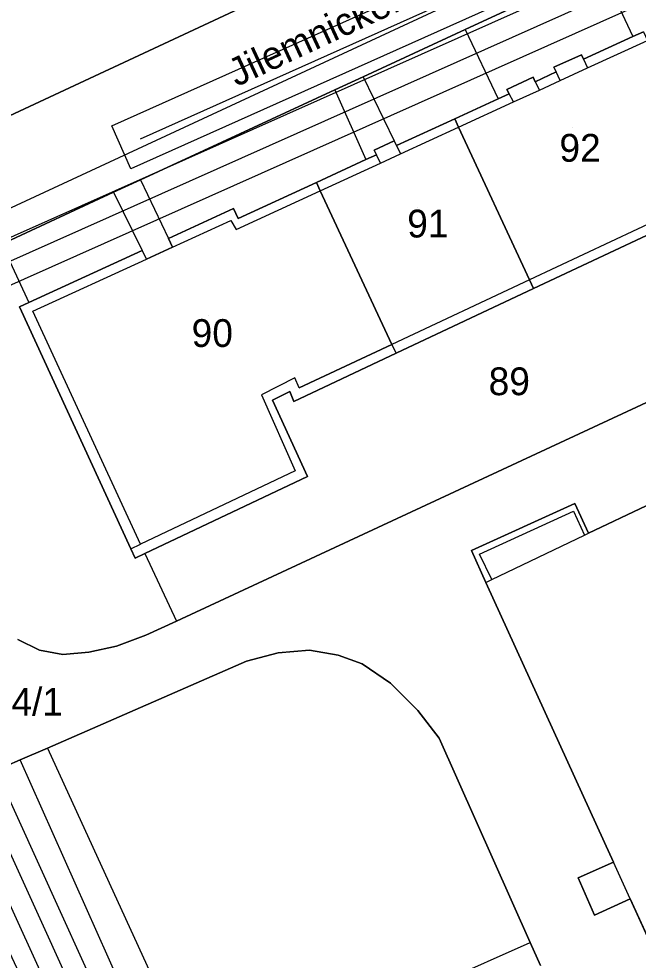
# Model space of a CAD drawing. Extents: x -264070 to -262271, y -1238894 to -1238141.
# Drawn here: x -263429.8 to -263385.2, y -1238718 to -1238650.2 of the extents above; entities that cross this region are included whole.
import ezdxf

# ---------------------------------------------------------------- set-up
doc = ezdxf.new("R2010")
doc.units = 0
for name, color, linetype in [('body_kn', 7, 'Continuous'), ('kladpar_druhypozemkov', 7, 'Continuous'), ('kladpar_hranice', 7, 'Continuous'), ('kladpar_parcelnecisla', 7, 'Continuous'), ('kladpar_plochy', 7, 'Continuous'), ('popisy', 7, 'Continuous'), ('tarchy_linie', 7, 'Continuous'), ('zappar_hrandruhpozemk', 7, 'Continuous')]:
    doc.layers.add(name, color=color, linetype=linetype)

msp = doc.modelspace()

# ---------------------------------------------------------------- linework, layer by layer
at = {"layer": 'body_kn'}
for p, q in [((-263397.65, -1238651), (-263397.65, -1238651)), ((-263397.65, -1238651), (-263397.65, -1238651)), ((-263385.58, -1238651.51), (-263385.58, -1238651.51)), ((-263389.29, -1238652.82), (-263389.29, -1238652.82)), ((-263389.14, -1238653.15), (-263389.14, -1238653.15)), ((-263389.14, -1238653.15), (-263389.14, -1238653.15)), ((-263391.27, -1238653.72), (-263391.27, -1238653.72)), ((-263391.11, -1238654.06), (-263391.11, -1238654.06)), ((-263391.11, -1238654.06), (-263391.11, -1238654.06)), ((-263388.85, -1238653.77), (-263388.85, -1238653.77)), ((-263388.85, -1238653.77), (-263388.85, -1238653.77)), ((-263404.99, -1238654.4), (-263404.99, -1238654.4)), ((-263404.99, -1238654.4), (-263404.99, -1238654.4)), ((-263392.77, -1238654.43), (-263392.77, -1238654.43)), ((-263392.61, -1238654.76), (-263392.61, -1238654.76)), ((-263392.61, -1238654.76), (-263392.61, -1238654.76)), ((-263390.82, -1238654.68), (-263390.82, -1238654.68)), ((-263390.82, -1238654.68), (-263390.82, -1238654.68)), ((-263407.03, -1238655.34), (-263407.03, -1238655.34)), ((-263407.03, -1238655.34), (-263407.03, -1238655.34)), ((-263394.66, -1238655.32), (-263394.66, -1238655.32)), ((-263394.5, -1238655.63), (-263394.5, -1238655.63)), ((-263392.32, -1238655.37), (-263392.32, -1238655.37)), ((-263395.28, -1238655.99), (-263395.28, -1238655.99)), ((-263394.18, -1238656.22), (-263394.18, -1238656.22)), ((-263394.18, -1238656.22), (-263394.18, -1238656.22)), ((-263398.41, -1238657.43), (-263398.41, -1238657.43)), ((-263423.1, -1238657.93), (-263423.1, -1238657.93)), ((-263423.1, -1238657.93), (-263423.1, -1238657.93)), ((-263398.13, -1238658.04), (-263398.13, -1238658.04)), ((-263421.04, -1238658.87), (-263421.04, -1238658.87)), ((-263402.77, -1238659.01), (-263402.77, -1238659.01)), ((-263402.77, -1238659.01), (-263402.77, -1238659.01)), ((-263404.21, -1238659.69), (-263404.21, -1238659.69)), ((-263402.6, -1238659.36), (-263402.6, -1238659.36)), ((-263402.6, -1238659.36), (-263402.6, -1238659.36)), ((-263404.81, -1238660.37), (-263404.81, -1238660.37)), ((-263404.05, -1238660.02), (-263404.05, -1238660.02)), ((-263402.31, -1238659.96), (-263402.31, -1238659.96)), ((-263402.31, -1238659.96), (-263402.31, -1238659.96)), ((-263421.72, -1238661.03), (-263421.72, -1238661.03)), ((-263403.76, -1238660.62), (-263403.76, -1238660.62)), ((-263403.76, -1238660.62), (-263403.76, -1238660.62)), ((-263421.03, -1238661.83), (-263421.03, -1238661.83)), ((-263421.03, -1238661.83), (-263421.03, -1238661.83)), ((-263408.37, -1238662.01), (-263408.37, -1238662.01)), ((-263408.37, -1238662.01), (-263408.37, -1238662.01)), ((-263422.97, -1238662.72), (-263422.97, -1238662.72)), ((-263422.97, -1238662.72), (-263422.97, -1238662.72)), ((-263408.09, -1238662.61), (-263408.09, -1238662.61)), ((-263414.34, -1238663.89), (-263414.34, -1238663.89)), ((-263414.53, -1238664.74), (-263414.53, -1238664.74)), ((-263414.01, -1238664.61), (-263414.01, -1238664.61)), ((-263414.14, -1238665.4), (-263414.14, -1238665.4)), ((-263419.02, -1238666.04), (-263419.02, -1238666.04)), ((-263420.91, -1238666.9), (-263420.91, -1238666.9)), ((-263418.72, -1238666.66), (-263418.72, -1238666.66)), ((-263418.72, -1238666.66), (-263418.72, -1238666.66)), ((-263420.61, -1238667.52), (-263420.61, -1238667.52)), ((-263393.03, -1238669.02), (-263393.03, -1238669.02)), ((-263392.74, -1238669.65), (-263392.74, -1238669.65)), ((-263429.73, -1238670.96), (-263429.73, -1238670.96)), ((-263429.07, -1238670.65), (-263429.07, -1238670.65)), ((-263428.78, -1238671.27), (-263428.78, -1238671.27)), ((-263428.78, -1238671.27), (-263428.78, -1238671.27)), ((-263402.93, -1238673.67), (-263402.93, -1238673.67)), ((-263402.63, -1238674.3), (-263402.63, -1238674.3)), ((-263409.91, -1238676.08), (-263409.91, -1238676.08)), ((-263412.31, -1238677.3), (-263412.31, -1238677.3)), ((-263410.29, -1238677.05), (-263410.29, -1238677.05)), ((-263409.61, -1238676.8), (-263409.61, -1238676.8)), ((-263409.61, -1238676.8), (-263409.61, -1238676.8)), ((-263411.52, -1238677.68), (-263411.52, -1238677.68)), ((-263409.99, -1238677.77), (-263409.99, -1238677.77)), ((-263409.9, -1238682.76), (-263409.9, -1238682.76)), ((-263409.02, -1238683.17), (-263409.02, -1238683.17)), ((-263389.76, -1238685.11), (-263389.76, -1238685.11)), ((-263389.86, -1238685.67), (-263389.86, -1238685.67)), ((-263389.07, -1238687.4), (-263389.07, -1238687.4)), ((-263389.07, -1238687.4), (-263389.07, -1238687.4)), ((-263388.78, -1238687.26), (-263388.78, -1238687.26)), ((-263421.03, -1238688.04), (-263421.03, -1238688.04)), ((-263421.72, -1238688.37), (-263421.72, -1238688.37)), ((-263421.72, -1238688.37), (-263421.72, -1238688.37)), ((-263420.71, -1238688.72), (-263420.71, -1238688.72)), ((-263420.71, -1238688.72), (-263420.71, -1238688.72)), ((-263397.2, -1238688.5), (-263397.2, -1238688.5)), ((-263396.62, -1238688.75), (-263396.62, -1238688.75)), ((-263421.41, -1238689.05), (-263421.41, -1238689.05)), ((-263396.16, -1238690.79), (-263396.16, -1238690.79)), ((-263396.16, -1238690.79), (-263396.16, -1238690.79)), ((-263395.73, -1238690.58), (-263395.73, -1238690.58)), ((-263418.43, -1238693.59), (-263418.43, -1238693.59)), ((-263420.65, -1238694.6), (-263420.65, -1238694.6)), ((-263422.75, -1238695.38), (-263422.75, -1238695.38)), ((-263428.3, -1238695.67), (-263428.3, -1238695.67)), ((-263426.62, -1238695.97), (-263426.62, -1238695.97)), ((-263424.76, -1238695.82), (-263424.76, -1238695.82)), ((-263411.12, -1238695.86), (-263411.12, -1238695.86)), ((-263408.87, -1238695.66), (-263408.87, -1238695.66)), ((-263406.81, -1238696.02), (-263406.81, -1238696.02)), ((-263413.4, -1238696.46), (-263413.4, -1238696.46)), ((-263413.4, -1238696.46), (-263413.4, -1238696.46)), ((-263405.07, -1238696.66), (-263405.07, -1238696.66)), ((-263403.04, -1238698.04), (-263403.04, -1238698.04)), ((-263401.06, -1238700.02), (-263401.06, -1238700.02)), ((-263399.54, -1238702), (-263399.54, -1238702)), ((-263427.72, -1238702.72), (-263427.72, -1238702.72)), ((-263427.72, -1238702.72), (-263427.72, -1238702.72)), ((-263429.69, -1238703.57), (-263429.69, -1238703.57)), ((-263387.63, -1238709.51), (-263387.63, -1238709.51)), ((-263386.98, -1238710.93), (-263386.98, -1238710.93)), ((-263389.52, -1238712.06), (-263389.52, -1238712.06)), ((-263385.78, -1238713.56), (-263385.78, -1238713.56)), ((-263385.78, -1238713.56), (-263385.78, -1238713.56)), ((-263388.36, -1238714.73), (-263388.36, -1238714.73)), ((-263392.98, -1238716.7), (-263392.98, -1238716.7))]:
    msp.add_line(p, q, dxfattribs=at)
at = {"layer": 'kladpar_druhypozemkov'}
for p, q in [((-263389.9, -1238658.07), (-263389.9, -1238658.07)), ((-263401.1, -1238663.82), (-263401.1, -1238663.82)), ((-263416.1, -1238671.57), (-263416.1, -1238671.57)), ((-263394.33, -1238675.19), (-263394.33, -1238675.19))]:
    msp.add_line(p, q, dxfattribs=at)
at = {"layer": 'kladpar_hranice'}
for points in [[(-263393.49, -1238639.95), (-263433.37, -1238658.55), (-263437.75, -1238660.1), (-263439.88, -1238660.54), (-263441.79, -1238660.72), (-263443.35, -1238660.54), (-263444.97, -1238660.05), (-263446.38, -1238659.21), (-263447.72, -1238657.32), (-263470.95, -1238603.2)], [(-263387.94, -1238646.5), (-263397.65, -1238651), (-263404.99, -1238654.4), (-263407.03, -1238655.34), (-263421.03, -1238661.83), (-263422.97, -1238662.72), (-263431.01, -1238666.45), (-263440.14, -1238670.67), (-263440.26, -1238671.15), (-263440.26, -1238672.41), (-263440.06, -1238674.18), (-263439.61, -1238675.92), (-263447.72, -1238657.32), (-263446.38, -1238659.21), (-263444.97, -1238660.05), (-263443.35, -1238660.54), (-263441.79, -1238660.72), (-263439.88, -1238660.54), (-263437.75, -1238660.1), (-263433.37, -1238658.55), (-263393.49, -1238639.95)], [(-263431.01, -1238666.45), (-263422.97, -1238662.72), (-263421.03, -1238661.83), (-263407.03, -1238655.34), (-263404.99, -1238654.4), (-263397.65, -1238651), (-263387.94, -1238646.5)], [(-263384.83, -1238651.18), (-263385.58, -1238651.51), (-263389.14, -1238653.15), (-263389.29, -1238652.82), (-263391.27, -1238653.72), (-263391.11, -1238654.06), (-263392.61, -1238654.76), (-263392.77, -1238654.43), (-263394.66, -1238655.32), (-263394.5, -1238655.63), (-263395.28, -1238655.99), (-263398.41, -1238657.43), (-263402.6, -1238659.36), (-263402.77, -1238659.01), (-263404.21, -1238659.69), (-263404.05, -1238660.02), (-263404.81, -1238660.37), (-263408.37, -1238662.01), (-263414.01, -1238664.61), (-263414.34, -1238663.89), (-263419.02, -1238666.04), (-263418.72, -1238666.66), (-263420.61, -1238667.52), (-263420.91, -1238666.9), (-263429.07, -1238670.65), (-263429.73, -1238670.96), (-263421.72, -1238688.37), (-263421.41, -1238689.05), (-263420.71, -1238688.72), (-263409.02, -1238683.17), (-263411.52, -1238677.68), (-263410.29, -1238677.05), (-263409.99, -1238677.77), (-263402.63, -1238674.3), (-263392.74, -1238669.65), (-263379.14, -1238663.25)], [(-263391.11, -1238654.06), (-263391.27, -1238653.72), (-263389.29, -1238652.82), (-263389.14, -1238653.15), (-263385.58, -1238651.51), (-263384.83, -1238651.18), (-263384.54, -1238651.79), (-263379.43, -1238662.64), (-263379.14, -1238663.25), (-263392.74, -1238669.65), (-263393.03, -1238669.02), (-263398.13, -1238658.04), (-263398.41, -1238657.43), (-263395.28, -1238655.99), (-263394.5, -1238655.63), (-263394.66, -1238655.32), (-263392.77, -1238654.43), (-263392.61, -1238654.76), (-263391.11, -1238654.06)], [(-263402.77, -1238659.01), (-263402.6, -1238659.36), (-263398.41, -1238657.43), (-263398.13, -1238658.04), (-263393.03, -1238669.02), (-263392.74, -1238669.65), (-263402.63, -1238674.3), (-263402.93, -1238673.67), (-263408.09, -1238662.61), (-263408.37, -1238662.01), (-263404.81, -1238660.37), (-263404.05, -1238660.02), (-263404.21, -1238659.69), (-263402.77, -1238659.01)], [(-263408.37, -1238662.01), (-263408.09, -1238662.61), (-263402.93, -1238673.67), (-263402.63, -1238674.3), (-263409.99, -1238677.77), (-263410.29, -1238677.05), (-263411.52, -1238677.68), (-263409.02, -1238683.17), (-263420.71, -1238688.72), (-263421.41, -1238689.05), (-263421.72, -1238688.37), (-263429.73, -1238670.96), (-263429.07, -1238670.65), (-263420.91, -1238666.9), (-263420.61, -1238667.52), (-263418.72, -1238666.66), (-263419.02, -1238666.04), (-263414.34, -1238663.89), (-263414.01, -1238664.61), (-263408.37, -1238662.01)], [(-263383.93, -1238677.54), (-263418.43, -1238693.59), (-263420.65, -1238694.6), (-263422.75, -1238695.38), (-263424.76, -1238695.82), (-263426.62, -1238695.97), (-263428.3, -1238695.67), (-263429.85, -1238694.91)], [(-263429.85, -1238694.91), (-263428.3, -1238695.67), (-263426.62, -1238695.97), (-263424.76, -1238695.82), (-263422.75, -1238695.38), (-263420.65, -1238694.6), (-263418.43, -1238693.59), (-263383.93, -1238677.54), (-263380.92, -1238683.51), (-263384.63, -1238685.28), (-263388.78, -1238687.26), (-263389.76, -1238685.11), (-263397.2, -1238688.5), (-263396.16, -1238690.79), (-263387.63, -1238709.51), (-263386.98, -1238710.93), (-263389.52, -1238712.06), (-263388.36, -1238714.73), (-263385.78, -1238713.56), (-263376.65, -1238733.6)], [(-263375.37, -1238705.86), (-263374.29, -1238705.48), (-263373.16, -1238708.15), (-263374.13, -1238708.64), (-263365.15, -1238728.6), (-263376.65, -1238733.6), (-263385.78, -1238713.56), (-263388.36, -1238714.73), (-263389.52, -1238712.06), (-263386.98, -1238710.93), (-263387.63, -1238709.51), (-263396.16, -1238690.79), (-263397.2, -1238688.5), (-263389.76, -1238685.11), (-263388.78, -1238687.26), (-263384.63, -1238685.28), (-263375.37, -1238705.86)], [(-263392.24, -1238718.36), (-263392.98, -1238716.7), (-263399.54, -1238702), (-263401.06, -1238700.02), (-263403.04, -1238698.04), (-263405.07, -1238696.66), (-263406.81, -1238696.02), (-263408.87, -1238695.66), (-263411.12, -1238695.86), (-263413.4, -1238696.46), (-263427.72, -1238702.72), (-263429.69, -1238703.57), (-263445.47, -1238710.47)], [(-263413.4, -1238696.46), (-263411.12, -1238695.86), (-263408.87, -1238695.66), (-263406.81, -1238696.02), (-263405.07, -1238696.66), (-263403.04, -1238698.04), (-263401.06, -1238700.02), (-263399.54, -1238702), (-263392.98, -1238716.7), (-263392.24, -1238718.36)], [(-263445.47, -1238710.47), (-263429.69, -1238703.57), (-263427.72, -1238702.72), (-263413.4, -1238696.46)]]:
    msp.add_lwpolyline(points, dxfattribs=at)
at = {"layer": 'kladpar_plochy'}
for p, q in [((-263418.43, -1238693.59), (-263383.93, -1238677.54)), ((-263389.76, -1238685.11), (-263397.2, -1238688.5)), ((-263388.78, -1238687.26), (-263389.76, -1238685.11)), ((-263384.63, -1238685.28), (-263388.78, -1238687.26)), ((-263397.2, -1238688.5), (-263396.16, -1238690.79)), ((-263396.16, -1238690.79), (-263387.63, -1238709.51)), ((-263420.65, -1238694.6), (-263418.43, -1238693.59)), ((-263429.85, -1238694.91), (-263428.3, -1238695.67)), ((-263422.75, -1238695.38), (-263420.65, -1238694.6)), ((-263424.76, -1238695.82), (-263422.75, -1238695.38)), ((-263428.3, -1238695.67), (-263426.62, -1238695.97)), ((-263426.62, -1238695.97), (-263424.76, -1238695.82)), ((-263411.12, -1238695.86), (-263413.4, -1238696.46)), ((-263408.87, -1238695.66), (-263411.12, -1238695.86)), ((-263406.81, -1238696.02), (-263408.87, -1238695.66)), ((-263405.07, -1238696.66), (-263406.81, -1238696.02)), ((-263413.4, -1238696.46), (-263427.72, -1238702.72)), ((-263403.04, -1238698.04), (-263405.07, -1238696.66)), ((-263401.06, -1238700.02), (-263403.04, -1238698.04)), ((-263399.54, -1238702), (-263401.06, -1238700.02)), ((-263392.98, -1238716.7), (-263399.54, -1238702)), ((-263427.72, -1238702.72), (-263429.69, -1238703.57)), ((-263429.69, -1238703.57), (-263445.47, -1238710.47)), ((-263387.63, -1238709.51), (-263386.98, -1238710.93)), ((-263386.98, -1238710.93), (-263389.52, -1238712.06)), ((-263389.52, -1238712.06), (-263388.36, -1238714.73)), ((-263388.36, -1238714.73), (-263385.78, -1238713.56)), ((-263385.78, -1238713.56), (-263376.65, -1238733.6)), ((-263392.24, -1238718.36), (-263392.98, -1238716.7))]:
    msp.add_line(p, q, dxfattribs=at)
for points in [[(-263393.49, -1238639.95), (-263433.37, -1238658.55), (-263437.75, -1238660.1), (-263439.88, -1238660.54), (-263441.79, -1238660.72), (-263443.35, -1238660.54), (-263444.97, -1238660.05), (-263446.38, -1238659.21), (-263447.72, -1238657.32), (-263470.95, -1238603.2)], [(-263387.94, -1238646.5), (-263397.65, -1238651), (-263404.99, -1238654.4), (-263407.03, -1238655.34), (-263421.03, -1238661.83), (-263422.97, -1238662.72), (-263431.01, -1238666.45), (-263440.14, -1238670.67), (-263440.26, -1238671.15), (-263440.26, -1238672.41), (-263440.06, -1238674.18), (-263439.61, -1238675.92), (-263447.72, -1238657.32), (-263446.38, -1238659.21), (-263444.97, -1238660.05), (-263443.35, -1238660.54), (-263441.79, -1238660.72), (-263439.88, -1238660.54), (-263437.75, -1238660.1), (-263433.37, -1238658.55), (-263393.49, -1238639.95)], [(-263431.01, -1238666.45), (-263422.97, -1238662.72), (-263421.03, -1238661.83), (-263407.03, -1238655.34), (-263404.99, -1238654.4), (-263397.65, -1238651), (-263387.94, -1238646.5)], [(-263384.83, -1238651.18), (-263385.58, -1238651.51), (-263389.14, -1238653.15), (-263389.29, -1238652.82), (-263391.27, -1238653.72), (-263391.11, -1238654.06), (-263392.61, -1238654.76), (-263392.77, -1238654.43), (-263394.66, -1238655.32), (-263394.5, -1238655.63), (-263395.28, -1238655.99), (-263398.41, -1238657.43), (-263402.6, -1238659.36), (-263402.77, -1238659.01), (-263404.21, -1238659.69), (-263404.05, -1238660.02), (-263404.81, -1238660.37), (-263408.37, -1238662.01), (-263414.01, -1238664.61), (-263414.34, -1238663.89), (-263419.02, -1238666.04), (-263418.72, -1238666.66), (-263420.61, -1238667.52), (-263420.91, -1238666.9), (-263429.07, -1238670.65), (-263429.73, -1238670.96), (-263421.72, -1238688.37), (-263421.41, -1238689.05), (-263420.71, -1238688.72), (-263409.02, -1238683.17), (-263411.52, -1238677.68), (-263410.29, -1238677.05), (-263409.99, -1238677.77), (-263402.63, -1238674.3), (-263392.74, -1238669.65), (-263379.14, -1238663.25)], [(-263383.93, -1238677.54), (-263418.43, -1238693.59), (-263420.65, -1238694.6), (-263422.75, -1238695.38), (-263424.76, -1238695.82), (-263426.62, -1238695.97), (-263428.3, -1238695.67), (-263429.85, -1238694.91)], [(-263445.47, -1238710.47), (-263429.69, -1238703.57), (-263427.72, -1238702.72), (-263413.4, -1238696.46), (-263411.12, -1238695.86), (-263408.87, -1238695.66), (-263406.81, -1238696.02), (-263405.07, -1238696.66), (-263403.04, -1238698.04), (-263401.06, -1238700.02), (-263399.54, -1238702), (-263392.98, -1238716.7), (-263392.24, -1238718.36)]]:
    msp.add_lwpolyline(points, dxfattribs=at)
for points in [[(-263391.11, -1238654.06), (-263391.27, -1238653.72), (-263389.29, -1238652.82), (-263389.14, -1238653.15), (-263385.58, -1238651.51), (-263384.83, -1238651.18), (-263384.54, -1238651.79), (-263379.43, -1238662.64), (-263379.14, -1238663.25), (-263392.74, -1238669.65), (-263393.03, -1238669.02), (-263398.13, -1238658.04), (-263398.41, -1238657.43), (-263395.28, -1238655.99), (-263394.5, -1238655.63), (-263394.66, -1238655.32), (-263392.77, -1238654.43), (-263392.61, -1238654.76)], [(-263402.77, -1238659.01), (-263402.6, -1238659.36), (-263398.41, -1238657.43), (-263398.13, -1238658.04), (-263393.03, -1238669.02), (-263392.74, -1238669.65), (-263402.63, -1238674.3), (-263402.93, -1238673.67), (-263408.09, -1238662.61), (-263408.37, -1238662.01), (-263404.81, -1238660.37), (-263404.05, -1238660.02), (-263404.21, -1238659.69)], [(-263408.37, -1238662.01), (-263408.09, -1238662.61), (-263402.93, -1238673.67), (-263402.63, -1238674.3), (-263409.99, -1238677.77), (-263410.29, -1238677.05), (-263411.52, -1238677.68), (-263409.02, -1238683.17), (-263420.71, -1238688.72), (-263421.41, -1238689.05), (-263421.72, -1238688.37), (-263429.73, -1238670.96), (-263429.07, -1238670.65), (-263420.91, -1238666.9), (-263420.61, -1238667.52), (-263418.72, -1238666.66), (-263419.02, -1238666.04), (-263414.34, -1238663.89), (-263414.01, -1238664.61)], [(-263375.37, -1238705.86), (-263374.29, -1238705.48), (-263373.16, -1238708.15), (-263374.13, -1238708.64), (-263365.15, -1238728.6), (-263376.65, -1238733.6), (-263385.78, -1238713.56), (-263388.36, -1238714.73), (-263389.52, -1238712.06), (-263386.98, -1238710.93), (-263387.63, -1238709.51), (-263396.16, -1238690.79), (-263397.2, -1238688.5), (-263389.76, -1238685.11), (-263388.78, -1238687.26), (-263384.63, -1238685.28)]]:
    msp.add_lwpolyline(points, close=True, dxfattribs=at)
at = {"layer": 'tarchy_linie'}
for points in [[(-263423.1, -1238657.93), (-263376.11, -1238636.9), (-263342.27, -1238620.62), (-263340.72, -1238621.76), (-263340.45, -1238621.95), (-263339.17, -1238622.9), (-263374.67, -1238639.98), (-263421.72, -1238661.03), (-263423.1, -1238657.93)], [(-263326.72, -1238621.46), (-263446.57, -1238674.87), (-263432.86, -1238704.96)], [(-263421.04, -1238658.87), (-263375.39, -1238638.44), (-263340.72, -1238621.76)], [(-263463.61, -1238635.65), (-263445.94, -1238669.71), (-263452.31, -1238672.72), (-263450.48, -1238675.35), (-263447.31, -1238673.47), (-263334.51, -1238623.22)], [(-263333.22, -1238626.09), (-263444.51, -1238675.68), (-263431.45, -1238704.34), (-263432.86, -1238704.96), (-263434.27, -1238705.57), (-263447.24, -1238677.1), (-263448.92, -1238678.09), (-263435.73, -1238706.21), (-263438.67, -1238707.5), (-263441.6, -1238708.78), (-263454.53, -1238681.18), (-263557.89, -1238729.4)], [(-263441.6, -1238708.78), (-263438.67, -1238707.5), (-263435.73, -1238706.21), (-263423.68, -1238731.93), (-263420.66, -1238735.48), (-263423.34, -1238729.55), (-263434.27, -1238705.57), (-263432.86, -1238704.96), (-263431.45, -1238704.34), (-263420.54, -1238728.27), (-263413.46, -1238743.94), (-263407.84, -1238750.54), (-263375.09, -1238823.12)], [(-263432.86, -1238704.96), (-263421.94, -1238728.91), (-263407.44, -1238760.98), (-263382.73, -1238816.54), (-263370.12, -1238846.22)]]:
    msp.add_lwpolyline(points, dxfattribs=at)
at = {"layer": 'zappar_hrandruhpozemk'}
for p, q in [((-263379.16, -1238640.07), (-263437.18, -1238667)), ((-263387.94, -1238646.5), (-263385.58, -1238651.51)), ((-263397.65, -1238651), (-263395.28, -1238655.99)), ((-263389.14, -1238653.15), (-263388.85, -1238653.77)), ((-263390.82, -1238654.68), (-263391.11, -1238654.06)), ((-263404.99, -1238654.4), (-263402.77, -1238659.01)), ((-263392.61, -1238654.76), (-263392.32, -1238655.37)), ((-263407.03, -1238655.34), (-263404.81, -1238660.37)), ((-263394.18, -1238656.22), (-263394.5, -1238655.63)), ((-263402.6, -1238659.36), (-263402.31, -1238659.96)), ((-263403.76, -1238660.62), (-263404.05, -1238660.02)), ((-263421.03, -1238661.83), (-263419.02, -1238666.04)), ((-263422.97, -1238662.72), (-263420.91, -1238666.9)), ((-263418.72, -1238666.66), (-263414.53, -1238664.74)), ((-263414.53, -1238664.74), (-263414.14, -1238665.4)), ((-263431.01, -1238666.45), (-263429.07, -1238670.65)), ((-263428.78, -1238671.27), (-263420.61, -1238667.52)), ((-263396.62, -1238688.75), (-263389.86, -1238685.67)), ((-263389.86, -1238685.67), (-263389.07, -1238687.4)), ((-263395.73, -1238690.58), (-263389.07, -1238687.4)), ((-263389.07, -1238687.4), (-263388.78, -1238687.26)), ((-263421.72, -1238688.37), (-263421.03, -1238688.04)), ((-263420.71, -1238688.72), (-263418.43, -1238693.59)), ((-263395.73, -1238690.58), (-263396.62, -1238688.75)), ((-263396.16, -1238690.79), (-263395.73, -1238690.58)), ((-263427.72, -1238702.72), (-263419.04, -1238721.68)), ((-263421.29, -1238722.38), (-263429.69, -1238703.57)), ((-263385.78, -1238713.56), (-263386.98, -1238710.93)), ((-263410.87, -1238724.64), (-263392.98, -1238716.7))]:
    msp.add_line(p, q, dxfattribs=at)
for points in [[(-263402.31, -1238659.96), (-263398.13, -1238658.04), (-263394.18, -1238656.22), (-263392.32, -1238655.37), (-263390.82, -1238654.68), (-263388.85, -1238653.77), (-263384.54, -1238651.79), (-263378.26, -1238648.9)], [(-263388.85, -1238653.77), (-263384.54, -1238651.79), (-263378.26, -1238648.9)], [(-263414.14, -1238665.4), (-263408.09, -1238662.61), (-263403.76, -1238660.62), (-263402.31, -1238659.96), (-263398.13, -1238658.04), (-263394.18, -1238656.22)], [(-263372.83, -1238659.55), (-263379.43, -1238662.64), (-263393.03, -1238669.02), (-263402.93, -1238673.67), (-263409.61, -1238676.8), (-263402.93, -1238673.67)], [(-263372.83, -1238659.55), (-263379.43, -1238662.64), (-263393.03, -1238669.02), (-263402.93, -1238673.67), (-263409.61, -1238676.8)], [(-263414.14, -1238665.4), (-263408.09, -1238662.61), (-263403.76, -1238660.62)], [(-263409.9, -1238682.76), (-263421.03, -1238688.04), (-263428.78, -1238671.27)], [(-263409.61, -1238676.8), (-263409.91, -1238676.08), (-263412.31, -1238677.3), (-263409.9, -1238682.76)]]:
    msp.add_lwpolyline(points, dxfattribs=at)

# ---------------------------------------------------------------- texts
at = {"layer": 'kladpar_parcelnecisla'}
for s, p in [('92', (-263390.875, -1238660.52)), ('91', (-263401.829, -1238665.97)), ('90', (-263417.35, -1238673.85)), ('89', (-263395.97, -1238677.32)), ('8144/1', (-263434.792, -1238700.39))]:
    msp.add_text(s, height=2, dxfattribs=at).set_placement(p)
at = {"layer": 'popisy'}
msp.add_text('Jilemnického', height=2, rotation=25, dxfattribs=at).set_placement((-263414.116, -1238655.147))

doc.saveas('drawing.dxf')
